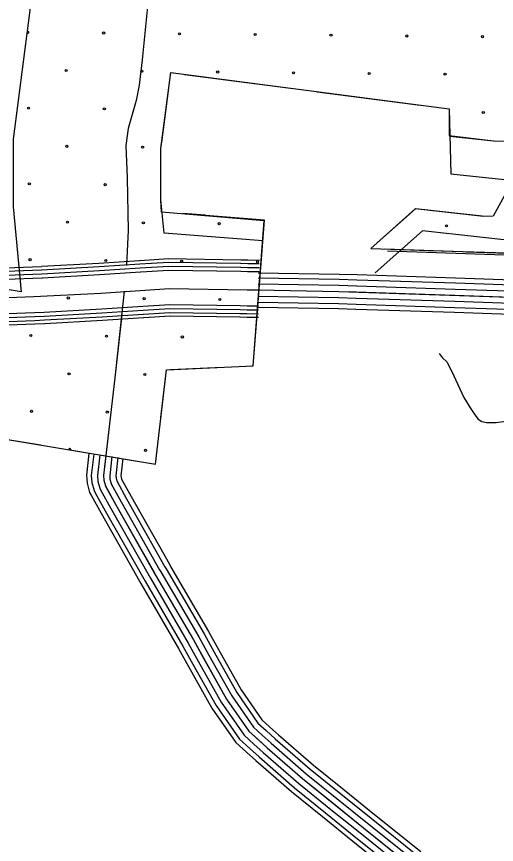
# Model space of a CAD drawing. Extents: x 1551132 to 1791609, y 378168 to 563823.
# Drawn here: x 1662303 to 1664738, y 455719 to 459919 of the extents above; entities that cross this region are included whole.
import ezdxf

# ---------------------------------------------------------------- set-up
doc = ezdxf.new("R2010")
doc.units = 0
for name, color, linetype in [('DESIGN - EROSION CONTROL - Devices', 7, 'Continuous'), ('DESIGN - SCRATCH - User 1', 7, 'Continuous'), ('DESIGN - TRAFFIC CONTROL PERMANENT - Pavement Marking Text', 7, 'Continuous'), ('DESIGN - TRANSPORTATION - Text', 7, 'Continuous'), ('SURVEY - CENTERLINE - Preliminary Text', 7, 'Continuous'), ('SURVEY - CONTOURS - Index with Text', 7, 'Continuous'), ('SURVEY - CONTOURS - Intermediate with optional Text', 7, 'Continuous'), ('SURVEY - VEGETATION - Features with Text', 7, 'Continuous')]:
    doc.layers.add(name, color=color, linetype=linetype)

msp = doc.modelspace()

# ---------------------------------------------------------------- linework, layer by layer
at = {"layer": 'DESIGN - EROSION CONTROL - Devices'}
for centre in [(1662744.482, 459835.213), (1662744.482, 459835.213), (1663129.035, 459831.48), (1663129.035, 459831.48), (1663513.588, 459827.746), (1663513.588, 459827.746), (1663898.141, 459824.013), (1663898.141, 459824.013), (1664282.693, 459820.279), (1664282.693, 459820.279), (1664667.246, 459816.546), (1664667.246, 459816.546), (1662554.072, 459644.803), (1662554.072, 459644.803), (1662938.625, 459641.07), (1662938.625, 459641.07), (1663323.178, 459637.336), (1663323.178, 459637.336), (1663707.731, 459633.603), (1663707.731, 459633.603), (1664092.284, 459629.869), (1664092.284, 459629.869), (1664476.837, 459626.136), (1664476.837, 459626.136), (1662363.662, 459454.394), (1662363.662, 459454.394), (1662748.215, 459450.66), (1662748.215, 459450.66), (1664670.98, 459431.993), (1664670.98, 459431.993), (1662557.805, 459260.25), (1662557.805, 459260.25), (1662942.358, 459256.517), (1662942.358, 459256.517), (1662367.396, 459069.841), (1662367.396, 459069.841), (1662751.949, 459066.107), (1662751.949, 459066.107), (1662561.539, 458875.698), (1662561.539, 458875.698), (1662946.092, 458871.964), (1662946.092, 458871.964), (1663330.645, 458868.23), (1663330.645, 458868.23), (1664484.304, 458857.03), (1664484.304, 458857.03), (1662371.129, 458685.288), (1662371.129, 458685.288), (1662755.682, 458681.554), (1662755.682, 458681.554), (1663140.235, 458677.821), (1663140.235, 458677.821), (1663524.788, 458674.087), (1663524.788, 458674.087), (1662565.273, 458491.145), (1662565.273, 458491.145), (1662949.825, 458487.411), (1662949.825, 458487.411), (1663334.378, 458483.678), (1663334.378, 458483.678), (1662374.863, 458300.735), (1662374.863, 458300.735), (1662759.416, 458297.001), (1662759.416, 458297.001), (1663143.969, 458293.268), (1663143.969, 458293.268), (1662569.006, 458106.592), (1662569.006, 458106.592), (1662953.559, 458102.858), (1662953.559, 458102.858), (1662378.596, 457916.182), (1662378.596, 457916.182), (1662763.149, 457912.448), (1662763.149, 457912.448), (1662957.293, 457718.305), (1662957.293, 457718.305)]:
    msp.add_circle(centre, 5.28, dxfattribs=at)
for centre, start, end in [((1662359.929, 459838.947), 209.18144, 136.006348), ((1662572.74, 457722.039), 336.426475, 184.67267)]:
    msp.add_arc(centre, 5.28, start, end, dxfattribs=at)
at = {"layer": 'DESIGN - SCRATCH - User 1'}
for points in [[(1666076.35, 460251.091), (1665733.392, 459934.132), (1665540.929, 459978.167), (1665246.77, 460006.326), (1665246.653, 460108.77), (1662438.336, 460475.036), (1662285.197, 459296.914), (1662285.472, 458953.28), (1662326.296, 458522.094), (1660971.311, 458747.641)], [(1661800.791, 457849.226), (1663006.913, 457648.463), (1663063.237, 458127.159), (1663502.535, 458146.41), (1663559.592, 458883.229), (1663038.404, 458926.671), (1663035.429, 458989.006), (1663035.221, 459248.671), (1663085.345, 459634.282), (1664497.445, 459450.111), (1664497.604, 459315.657), (1664722.282, 459289.098), (1664889.769, 459287.057), (1665460.664, 459232.406), (1665857.93, 459184.905), (1666000.918, 458882.522), (1665327.901, 458890.697), (1665177.779, 458901.43), (1665059.307, 459050.576), (1664805.021, 459059.251), (1664720.256, 458906.022), (1664672.266, 458905.255), (1664326.049, 458943.048), (1664100.904, 458742.375)], [(1664100.904, 458742.375), (1664402.647, 458731.334), (1665009.291, 458712.942), (1665312.609, 458692), (1665828.355, 458655.732), (1666793.466, 458577.589)]]:
    msp.add_lwpolyline(points, dxfattribs=at)
at = {"layer": 'DESIGN - TRAFFIC CONTROL PERMANENT - Pavement Marking Text'}
for points in [[(1661228.121, 457944.553), (1663006.913, 457648.463), (1663063.237, 458127.159), (1663502.535, 458146.41), (1663552.667, 458780.468), (1663051.487, 458819.394), (1663035.429, 458989.006), (1663035.221, 459248.671), (1663085.345, 459634.282), (1664497.445, 459450.111), (1664505.403, 459120.061), (1665788.665, 458984.824), (1665917.037, 458711.476), (1665309.334, 458719.601), (1665143.68, 458936.173), (1665007.675, 458941.698), (1664913.427, 458771.677), (1664362.265, 458832.128), (1664121.754, 458618.706)], [(1661228.121, 457944.553), (1663006.913, 457648.463), (1663063.237, 458127.159), (1663502.535, 458146.41), (1663552.667, 458780.468), (1663051.487, 458819.394), (1663035.429, 458989.006), (1663035.221, 459248.671), (1663085.345, 459634.282), (1664497.445, 459450.111), (1664505.403, 459120.061), (1665788.665, 458984.824), (1665917.037, 458711.476), (1665309.334, 458719.601), (1665143.68, 458936.173), (1665007.675, 458941.698), (1664913.427, 458771.677), (1664362.265, 458832.128), (1664121.754, 458618.706)], [(1661228.121, 457944.553), (1663006.913, 457648.463), (1663063.237, 458127.159), (1663502.535, 458146.41), (1663552.667, 458780.468), (1663051.487, 458819.394), (1663035.429, 458989.006), (1663035.221, 459248.671), (1663085.345, 459634.282), (1664497.445, 459450.111), (1664505.403, 459120.061), (1665788.665, 458984.824), (1665917.037, 458711.476), (1665309.334, 458719.601), (1665143.68, 458936.173), (1665007.675, 458941.698), (1664913.427, 458771.677), (1664362.265, 458832.128), (1664121.754, 458618.706)], [(1661228.121, 457944.553), (1663006.913, 457648.463), (1663063.237, 458127.159), (1663502.535, 458146.41), (1663552.667, 458780.468), (1663051.487, 458819.394), (1663035.429, 458989.006), (1663035.221, 459248.671), (1663085.345, 459634.282), (1664497.445, 459450.111), (1664505.403, 459120.061), (1665788.665, 458984.824), (1665917.037, 458711.476), (1665309.334, 458719.601), (1665143.68, 458936.173), (1665007.675, 458941.698), (1664913.427, 458771.677), (1664362.265, 458832.128), (1664121.754, 458618.706)], [(1661228.121, 457944.553), (1663006.913, 457648.463), (1663063.237, 458127.159), (1663502.535, 458146.41), (1663552.667, 458780.468), (1663051.487, 458819.394), (1663035.429, 458989.006), (1663035.221, 459248.671), (1663085.345, 459634.282), (1664497.445, 459450.111), (1664505.403, 459120.061), (1665788.665, 458984.824), (1665917.037, 458711.476), (1665309.334, 458719.601), (1665143.68, 458936.173), (1665007.675, 458941.698), (1664913.427, 458771.677), (1664362.265, 458832.128), (1664121.754, 458618.706)], [(1661228.121, 457944.553), (1663006.913, 457648.463), (1663063.237, 458127.159), (1663502.535, 458146.41), (1663552.667, 458780.468), (1663051.487, 458819.394), (1663035.429, 458989.006), (1663035.221, 459248.671), (1663085.345, 459634.282), (1664497.445, 459450.111), (1664505.403, 459120.061), (1665788.665, 458984.824), (1665917.037, 458711.476), (1665309.334, 458719.601), (1665143.68, 458936.173), (1665007.675, 458941.698), (1664913.427, 458771.677), (1664362.265, 458832.128), (1664121.754, 458618.706)], [(1664171.028, 458739.692), (1665011.241, 458711.692), (1666190.863, 458631.949), (1666792.258, 458576.981)], [(1664171.028, 458739.692), (1665011.241, 458711.692), (1666190.863, 458631.949), (1666792.258, 458576.981)], [(1664171.028, 458739.692), (1665011.241, 458711.692), (1666190.863, 458631.949), (1666792.258, 458576.981)], [(1664171.028, 458739.692), (1665011.241, 458711.692), (1666190.863, 458631.949), (1666792.258, 458576.981)], [(1664171.028, 458739.692), (1665011.241, 458711.692), (1666190.863, 458631.949), (1666792.258, 458576.981)], [(1664184.719, 458729.434), (1665024.933, 458701.433), (1666204.555, 458621.69), (1666805.949, 458566.722)]]:
    msp.add_lwpolyline(points, dxfattribs=at)
at = {"layer": 'DESIGN - TRANSPORTATION - Text'}
msp.add_lwpolyline([(1664447.321, 458210.012), (1664461.979, 458189.261), (1664487.737, 458164.986), (1664521.086, 458096.567), (1664572.026, 457985.923), (1664607.475, 457929.505), (1664633.108, 457891.204), (1664644.966, 457877.078), (1664662.841, 457864.886), (1664686.765, 457858.661), (1664736.747, 457860.194), (1664822.787, 457871.411)], dxfattribs=at)
at = {"layer": 'SURVEY - CENTERLINE - Preliminary Text'}
for points in [[(1662429.485, 458651.664), (1662720.653, 458667.464), (1662926.873, 458681.015)], [(1662430.435, 458634.188), (1662721.703, 458649.989), (1662928.023, 458663.548)], [(1662927.782, 458681.082), (1663074.42, 458690.715), (1663439.886, 458684.599)], [(1662928.932, 458663.614), (1663074.853, 458673.206), (1663439.595, 458667.107)], [(1663440.511, 458667.09), (1663475.686, 458666.498), (1663534.434, 458665.523)], [(1663440.811, 458684.582), (1663475.986, 458683.99), (1663534.726, 458683.015)], [(1661931.638, 458632.646), (1662383.095, 458649.147), (1662428.585, 458651.614)], [(1661932.28, 458615.154), (1662383.886, 458631.663), (1662429.535, 458634.138)], [(1662431.518, 458614.221), (1662722.895, 458630.03), (1662929.332, 458643.597)], [(1662433.527, 458594.012), (1662724.112, 458609.78), (1662931.565, 458623.422)], [(1662930.24, 458643.664), (1663075.345, 458653.198), (1663439.261, 458647.106)], [(1662932.482, 458623.48), (1663075.837, 458632.897), (1663439.828, 458626.805)], [(1663440.178, 458647.089), (1663475.352, 458646.498), (1663534.101, 458645.523)], [(1663440.745, 458626.789), (1663475.019, 458626.214), (1663533.768, 458625.239)], [(1661933.005, 458595.171), (1662384.794, 458611.68), (1662430.618, 458614.171)], [(1661934.655, 458574.928), (1662385.711, 458591.421), (1662432.618, 458593.962)], [(1663528.543, 458593.638), (1663939.208, 458586.763), (1664029.439, 458583.755)], [(1663528.968, 458619.355), (1663939.858, 458612.472), (1664030.298, 458609.455)], [(1664029.423, 458583.755), (1664529.136, 458567.104)], [(1664030.281, 458609.455), (1664529.994, 458592.805)], [(1664529.977, 458592.805), (1664961.342, 458578.43), (1665032.549, 458573.622)], [(1661827.949, 458477.284), (1662389.961, 458497.827), (1662729.72, 458516.261), (1663078.128, 458539.161), (1663473.452, 458532.545), (1663532.209, 458531.57)], [(1663528.018, 458562.637), (1663938.433, 458555.771), (1664028.406, 458552.771)], [(1664028.389, 458552.771), (1664528.102, 458536.12)], [(1664528.086, 458536.12), (1664958.484, 458521.779), (1665028.732, 458517.037)], [(1664529.119, 458567.104), (1664960.051, 458552.746), (1665030.816, 458547.963)], [(1663526.984, 458500.652), (1663936.883, 458493.786), (1664026.339, 458490.802)], [(1663527.501, 458531.645), (1663937.658, 458524.778), (1664956.926, 458490.811), (1666133.665, 458411.268), (1667114.358, 458321.633), (1667821.05, 458220.647), (1668174.208, 458153.146), (1668385.628, 458077.46), (1668545.491, 457994.525), (1668669.83, 457911.598), (1668816.093, 457780.545), (1668971.798, 457603.565), (1669086.103, 457407.56), (1669232.316, 457017.116), (1669343.738, 456614.306), (1669479.685, 455654.081), (1669665.897, 454721.39), (1669915.24, 453515.825), (1670196.358, 452289.935), (1670475.601, 451076.079), (1670830.483, 450021.626), (1671037.845, 449391.443)], [(1663527.501, 458531.645), (1663937.658, 458524.778), (1664027.373, 458521.786)], [(1664027.356, 458521.786), (1664527.069, 458505.136)], [(1664527.052, 458505.136), (1664956.926, 458490.811), (1665026.641, 458486.103)], [(1662943.915, 458449.417), (1663080.103, 458458.368), (1663436.911, 458452.393)], [(1663437.82, 458452.376), (1663472.102, 458451.801), (1663530.867, 458450.826)], [(1663526.459, 458469.651), (1663936.108, 458462.793), (1664025.306, 458459.818)], [(1664025.289, 458459.818), (1664525.002, 458443.168)], [(1664026.323, 458490.802), (1664526.036, 458474.152)], [(1664526.019, 458474.152), (1664955.367, 458459.844), (1665024.549, 458455.168)], [(1661941.03, 458400.607), (1662393.628, 458417.158), (1662442.068, 458419.783)], [(1662442.976, 458419.833), (1662734.553, 458435.65), (1662943.015, 458449.359)], [(1662444.076, 458399.582), (1662735.769, 458415.408), (1662944.34, 458429.117)], [(1662945.248, 458429.175), (1663080.603, 458438.067), (1663436.57, 458432.117)], [(1662946.556, 458409.216), (1663081.086, 458418.058), (1663436.236, 458412.117)], [(1663437.136, 458412.1), (1663471.436, 458411.525), (1663530.201, 458410.55)], [(1663437.478, 458432.1), (1663471.769, 458431.525), (1663530.534, 458430.55)], [(1663526.051, 458444.934), (1663935.483, 458438.084), (1664024.481, 458435.117)], [(1664024.464, 458435.117), (1664524.177, 458418.467)], [(1664524.161, 458418.467), (1664952.559, 458404.192), (1665020.799, 458399.584)], [(1664524.986, 458443.168), (1664953.801, 458428.876), (1665022.466, 458424.243)], [(1661941.771, 458380.34), (1662394.544, 458396.891), (1662443.168, 458399.532)], [(1661942.496, 458360.356), (1662395.452, 458376.907), (1662444.251, 458379.557)], [(1662445.16, 458379.607), (1662736.969, 458395.441), (1662945.656, 458409.158)], [(1662446.101, 458362.131), (1662738.019, 458377.974), (1662946.806, 458391.699)], [(1662947.706, 458391.757), (1663081.52, 458400.549), (1663435.945, 458394.616)], [(1663436.845, 458394.599), (1663471.144, 458394.024), (1663529.909, 458393.049)], [(1661943.138, 458342.864), (1662396.244, 458359.423), (1662445.201, 458362.081)]]:
    msp.add_lwpolyline(points, dxfattribs=at)
at = {"layer": 'SURVEY - CONTOURS - Index with Text'}
for points in [[(1662849.075, 458525.403), (1662801.851, 458086.249), (1662744.136, 457590.095), (1662745.96, 457566.061), (1662753.752, 457537.968), (1662807.051, 457441.499), (1663008.479, 457085.723), (1663200.099, 456756.048), (1663367.929, 456456.557), (1663480.759, 456293.603), (1663574.165, 456208.876), (1663753.078, 456053.472), (1664063.329, 455803.065), (1664451.153, 455492.058)], [(1662836.134, 458405.091), (1662801.851, 458086.249), (1662756.002, 457692.106)], [(1662669.954, 457702.856), (1662657.038, 457591.836), (1662660.137, 457551.044), (1662672.92, 457504.942), (1662680.562, 457491.134)], [(1662694.428, 457699.389), (1662681.862, 457591.345), (1662684.595, 457555.327), (1662695.962, 457514.351), (1662702.186, 457503.092)], [(1662725.128, 457694.981), (1662713.003, 457590.72), (1662715.278, 457560.694), (1662724.861, 457526.16), (1662729.319, 457518.101)], [(1662755.844, 457690.706), (1662744.136, 457590.095), (1662745.96, 457566.061), (1662753.752, 457537.968), (1662756.444, 457533.102)], [(1662786.518, 457686.181), (1662775.268, 457589.47), (1662776.643, 457571.428), (1662782.643, 457549.777), (1662783.568, 457548.102)], [(1662817.176, 457681.389), (1662806.409, 457588.845), (1662807.326, 457576.794), (1662811.542, 457561.586)], [(1662842.433, 457675.972), (1662832.233, 457588.328), (1662832.775, 457581.245), (1662835.508, 457571.378)], [(1662833.208, 457575.536), (1662883.607, 457484.317), (1663078.161, 457140.692)], [(1662756.435, 457533.118), (1662807.051, 457441.499), (1663001.829, 457097.474)], [(1662783.568, 457548.11), (1662834.108, 457456.633), (1663028.804, 457112.749)], [(1662810.701, 457563.102), (1662861.158, 457471.767), (1663055.778, 457128.025)], [(1662680.537, 457491.184), (1662731.369, 457399.165), (1662926.373, 457054.748)], [(1662702.17, 457503.134), (1662752.944, 457411.232), (1662947.88, 457066.923)], [(1662729.303, 457518.126), (1662779.993, 457426.365), (1662974.855, 457082.198)], [(1663028.804, 457112.757), (1663035.37, 457101.149), (1663227.024, 456771.415), (1663278.556, 456679.463)], [(1663055.778, 457128.025), (1663062.261, 457116.574), (1663253.948, 456786.782), (1663305.597, 456694.613)], [(1663078.161, 457140.692), (1663084.569, 457129.366), (1663276.281, 456799.533), (1663328.03, 456707.189)], [(1662947.864, 457066.956), (1662954.697, 457054.873), (1663146.251, 456725.314), (1663197.433, 456633.995)], [(1662974.838, 457082.223), (1662981.588, 457070.298), (1663173.175, 456740.681), (1663224.474, 456649.145)], [(1663001.821, 457097.49), (1663008.479, 457085.723), (1663200.099, 456756.048), (1663251.515, 456664.304)], [(1662926.348, 457054.781), (1662933.256, 457042.581), (1663124.784, 456713.055), (1663175.867, 456621.903)], [(1663305.589, 456694.63), (1663420.577, 456489.433), (1663527.683, 456334.746), (1663569.549, 456296.77)], [(1663328.021, 456707.205), (1663442.41, 456503.075), (1663547.141, 456351.813), (1663586.832, 456315.82)], [(1663224.465, 456649.162), (1663341.604, 456440.115), (1663457.301, 456273.027), (1663507.075, 456227.885)], [(1663251.506, 456664.321), (1663367.929, 456456.557), (1663480.759, 456293.603), (1663527.9, 456250.844)], [(1663278.548, 456679.48), (1663394.253, 456472.999), (1663504.217, 456314.179), (1663548.724, 456273.802)], [(1663175.858, 456621.928), (1663294.297, 456410.573), (1663415.136, 456236.051), (1663469.643, 456186.609)], [(1663197.424, 456634.012), (1663315.28, 456423.681), (1663433.835, 456252.46), (1663486.251, 456204.917)], [(1663586.807, 456315.829), (1663632.397, 456274.486), (1663809.401, 456120.74), (1663964.214, 455995.787)], [(1663548.708, 456273.819), (1663594.748, 456232.06), (1663772.986, 456077.247), (1663928.59, 455951.653)], [(1663569.532, 456296.778), (1663615.323, 456255.252), (1663792.885, 456101.015), (1663948.065, 455975.778)], [(1663507.059, 456227.885), (1663553.582, 456185.692), (1663733.17, 456029.696), (1663889.658, 455903.401)], [(1663527.883, 456250.852), (1663574.165, 456208.876), (1663753.078, 456053.472), (1663909.124, 455927.527)], [(1663469.626, 456186.617), (1663516.6, 456144.016), (1663697.396, 455986.97), (1663854.667, 455860.042)], [(1663486.234, 456204.926), (1663533.008, 456162.5), (1663713.27, 456005.929), (1663870.183, 455879.276)], [(1663948.056, 455975.787), (1664102.194, 455851.375), (1664337.572, 455662.612)], [(1663964.206, 455995.795), (1664118.311, 455871.409), (1664353.663, 455682.679)], [(1663928.582, 455951.661), (1664082.762, 455827.216), (1664318.181, 455638.428)], [(1663889.649, 455903.41), (1664043.896, 455778.915), (1664279.398, 455590.06)], [(1663909.116, 455927.535), (1664063.329, 455803.065), (1664298.79, 455614.244)], [(1663854.65, 455860.05), (1664008.972, 455735.497), (1664244.541, 455546.592)], [(1663870.175, 455879.284), (1664024.463, 455754.756), (1664260.007, 455565.876)]]:
    msp.add_lwpolyline(points, dxfattribs=at)
at = {"layer": 'SURVEY - CONTOURS - Intermediate with optional Text'}
msp.add_lwpolyline([(1661939.516, 463456.106), (1662575.934, 462674.869), (1662960.6, 462207.715), (1663182.627, 461931.883), (1663206.269, 461881.665), (1663213.818, 461821.547), (1663196.485, 461643.476), (1663158.853, 461425.487), (1663091.404, 460965.441), (1663006.989, 460377.376), (1662939.915, 459699.083), (1662924.957, 459571.046), (1662910.366, 459493.061), (1662869.3, 459351.182), (1662856.65, 459265.172), (1662863.434, 459100.951), (1662869.433, 458832.611), (1662860.133, 458658.481), (1662859.942, 458656.139)], dxfattribs=at)
at = {"layer": 'SURVEY - VEGETATION - Features with Text'}
for points in [[(1663155.435, 459625.14), (1663417.212, 459590.997)], [(1663417.212, 459590.997), (1663678.99, 459556.855)], [(1663041.088, 459293.823), (1663075.12, 459555.621)], [(1663827.719, 459537.454), (1664089.497, 459503.32)], [(1664089.497, 459503.32), (1664351.274, 459469.178)], [(1664497.504, 459447.519), (1664500.778, 459311.857)], [(1663035.396, 459030.191), (1663035.221, 459248.671), (1663041.088, 459293.823)], [(1664500.778, 459311.857), (1664722.107, 459288.523)], [(1663261.624, 458910.671), (1663146.618, 458919.605)], [(1664405.056, 458934.781), (1664326.849, 458943.348), (1664117.437, 458757.526)], [(1664665.608, 458905.788), (1664403.181, 458934.572)], [(1663561.025, 458886.221), (1663261.541, 458909.479)], [(1663522.893, 458403.883), (1663561.025, 458886.221)], [(1664171.028, 458739.692), (1664434.871, 458730.9)], [(1664584.785, 458725.9), (1664848.637, 458717.109)], [(1663496.81, 458146.16), (1663502.535, 458146.41), (1663522.893, 458403.883)], [(1663034.721, 457884.828), (1663063.237, 458127.159), (1663083.22, 458128.034)], [(1663083.22, 458128.034), (1663346.963, 458139.593)], [(1662164.508, 457788.683), (1662424.918, 457745.34)], [(1662572.881, 457720.706), (1662833.292, 457677.364)], [(1662833.292, 457677.364), (1663006.913, 457648.463), (1663017.196, 457735.849)]]:
    msp.add_lwpolyline(points, dxfattribs=at)

doc.saveas('drawing.dxf')
